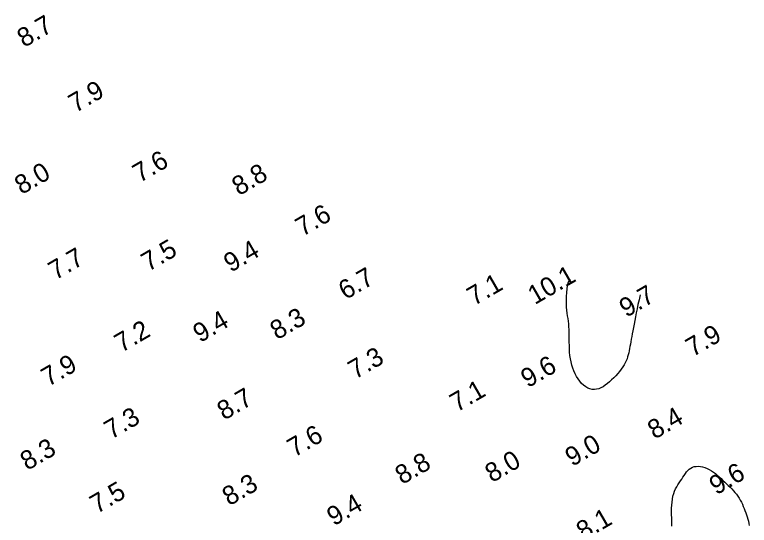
# Model space of a CAD drawing. Extents: x 3024098 to 3056816, y 418252 to 509144.
# Drawn here: x 3038912.2 to 3039107.1, y 419307.1 to 419442.4 of the extents above; entities that cross this region are included whole.
import ezdxf

# ---------------------------------------------------------------- set-up
doc = ezdxf.new("R2010")
doc.units = 0
doc.layers.add('V-CHAN-CONT-EL10', color=7, linetype='Continuous')
doc.layers.add('V-TOPO-SOUN-0911', color=7, linetype='Continuous')

msp = doc.modelspace()

# ---------------------------------------------------------------- linework, layer by layer
at = {"layer": 'V-CHAN-CONT-EL10'}
for points in [[(3039078.14, 419368.16), (3039077.83, 419366.85), (3039077.56, 419365.61), (3039077.31, 419364.44), (3039077.08, 419363.33), (3039076.88, 419362.28), (3039076.69, 419361.29), (3039076.51, 419360.35), (3039076.35, 419359.47), (3039076.19, 419358.64), (3039076.05, 419357.84), (3039075.92, 419357.1), (3039075.79, 419356.39), (3039075.67, 419355.71), (3039075.55, 419355.07), (3039075.44, 419354.46), (3039075.33, 419353.88), (3039075.22, 419353.32), (3039075.1, 419352.78), (3039074.97, 419352.25), (3039074.82, 419351.73), (3039074.65, 419351.21), (3039074.44, 419350.69), (3039074.18, 419350.15), (3039073.88, 419349.6), (3039073.52, 419349.03), (3039073.11, 419348.45), (3039072.66, 419347.86), (3039072.17, 419347.27), (3039071.65, 419346.69), (3039071.12, 419346.13), (3039070.56, 419345.59), (3039070, 419345.08), (3039069.43, 419344.6), (3039068.86, 419344.18), (3039068.29, 419343.8), (3039067.72, 419343.5), (3039067.14, 419343.26), (3039066.56, 419343.11), (3039065.99, 419343.04), (3039065.41, 419343.08), (3039064.83, 419343.22), (3039064.25, 419343.45), (3039063.69, 419343.78), (3039063.14, 419344.19), (3039062.61, 419344.68), (3039062.12, 419345.23), (3039061.65, 419345.84), (3039061.23, 419346.51), (3039060.86, 419347.21), (3039060.53, 419347.96), (3039060.25, 419348.73), (3039060.01, 419349.54), (3039059.81, 419350.37), (3039059.65, 419351.22), (3039059.52, 419352.08), (3039059.43, 419352.96), (3039059.38, 419353.84), (3039059.35, 419354.72), (3039059.33, 419355.59), (3039059.33, 419356.45), (3039059.33, 419357.3), (3039059.32, 419358.13), (3039059.3, 419358.93), (3039059.26, 419359.69), (3039059.19, 419360.43), (3039059.1, 419361.14), (3039059, 419361.84), (3039058.9, 419362.55), (3039058.79, 419363.28), (3039058.7, 419364.05), (3039058.63, 419364.87), (3039058.58, 419365.76), (3039058.56, 419366.72), (3039058.59, 419367.72), (3039058.65, 419368.72), (3039058.75, 419369.68), (3039058.89, 419370.56), (3039059.08, 419371.31), (3039059.32, 419371.9), (3039059.6, 419372.28)], [(3039086.58, 419306.81), (3039086.56, 419307.51), (3039086.53, 419308.25), (3039086.51, 419309.04), (3039086.49, 419309.87), (3039086.48, 419310.71), (3039086.49, 419311.57), (3039086.52, 419312.42), (3039086.59, 419313.24), (3039086.69, 419314.04), (3039086.83, 419314.79), (3039087.03, 419315.49), (3039087.27, 419316.13), (3039087.54, 419316.73), (3039087.84, 419317.3), (3039088.16, 419317.83), (3039088.49, 419318.34), (3039088.83, 419318.84), (3039089.16, 419319.33), (3039089.48, 419319.82), (3039089.8, 419320.3), (3039090.12, 419320.77), (3039090.45, 419321.2), (3039090.79, 419321.6), (3039091.16, 419321.95), (3039091.56, 419322.24), (3039092, 419322.46), (3039092.49, 419322.61), (3039093.01, 419322.69), (3039093.56, 419322.7), (3039094.13, 419322.64), (3039094.71, 419322.52), (3039095.3, 419322.35), (3039095.89, 419322.12), (3039096.46, 419321.84), (3039097.02, 419321.52), (3039097.56, 419321.16), (3039098.09, 419320.76), (3039098.6, 419320.34), (3039099.1, 419319.9), (3039099.6, 419319.44), (3039100.08, 419318.98), (3039100.56, 419318.52), (3039101.04, 419318.07), (3039101.51, 419317.61), (3039101.97, 419317.16), (3039102.42, 419316.7), (3039102.86, 419316.24), (3039103.27, 419315.77), (3039103.66, 419315.29), (3039104.03, 419314.79), (3039104.37, 419314.28), (3039104.69, 419313.74), (3039104.98, 419313.2), (3039105.24, 419312.65), (3039105.49, 419312.09), (3039105.72, 419311.52), (3039105.94, 419310.96), (3039106.14, 419310.4), (3039106.33, 419309.83), (3039106.51, 419309.28), (3039106.67, 419308.72), (3039106.83, 419308.15), (3039106.96, 419307.59), (3039107.08, 419307.01)]]:
    msp.add_lwpolyline(points, dxfattribs=at)

# ---------------------------------------------------------------- texts
at = {"layer": 'V-TOPO-SOUN-0911'}
for s, p in [('8.7', (3038914.74, 419433.54)), ('7.9', (3038928.36, 419416.25)), ('7.6', (3038945.38, 419397.72)), ('8.0', (3038914.07, 419394.56)), ('8.8', (3038971.7, 419394.27)), ('7.6', (3038988.56, 419383.48)), ('7.5', (3038947.67, 419374.19)), ('9.4', (3038969.53, 419373.96)), ('7.7', (3038923.04, 419371.93)), ('6.7', (3038999.98, 419366.71)), ('10.1 ', (3039050.19, 419365.41)), ('7.1', (3039034.08, 419365.12)), ('9.7', (3039074.45, 419362.02)), ('9.4', (3038961.39, 419355.33)), ('8.3', (3038981.83, 419356.08)), ('7.2', (3038940.56, 419352.74)), ('7.9', (3039092.07, 419351.59)), ('7.3', (3039002.54, 419345.65)), ('7.9', (3038921.14, 419343.71)), ('9.6', (3039048.33, 419343.36)), ('8.7', (3038967.79, 419334.79)), ('7.1', (3039029.52, 419336.94)), ('7.3', (3038937.84, 419329.74)), ('8.4', (3039081.96, 419329.74)), ('7.6', (3038986.39, 419324.99)), ('8.3', (3038915.56, 419321.47)), ('9.0', (3039060.1, 419322.52)), ('8.8', (3039015, 419317.73)), ('8.0', (3039038.84, 419318.25)), ('9.6', (3039098.33, 419314.98)), ('8.3', (3038969.14, 419312.09)), ('7.5', (3038934.05, 419310.02)), ('9.4', (3038996.89, 419306.77)), ('8.1', (3039063.05, 419302.95))]:
    msp.add_text(s, height=5, rotation=30, dxfattribs=at).set_placement(p)

doc.saveas('drawing.dxf')
